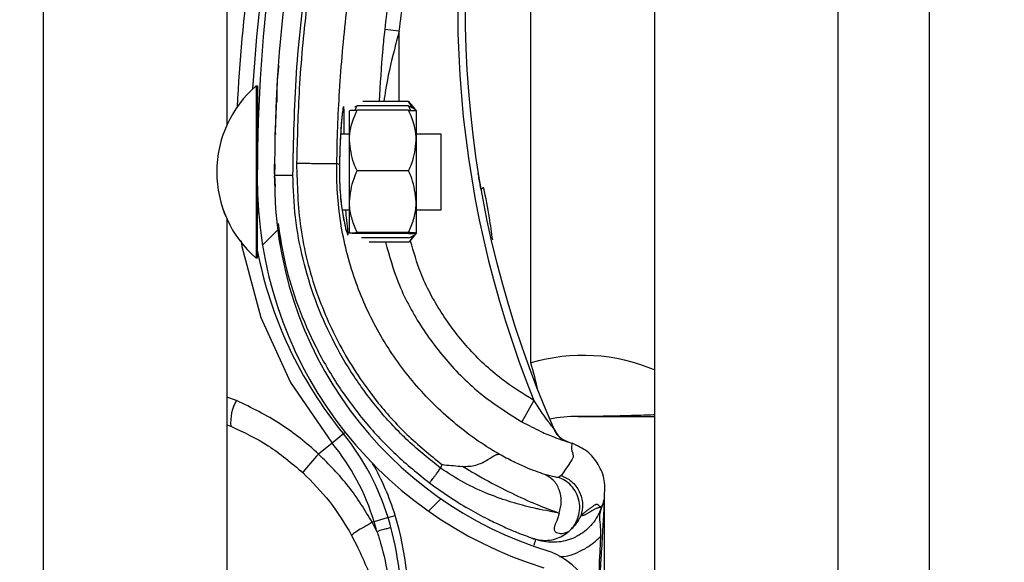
# Model space of a CAD drawing. Header units: inches. Extents: x 170 to 284, y 215 to 248.
# Tile 794 of 1056: x 235.429 to 235.5669, y 224.0191 to 224.095. Entities that reach past the tile are written whole.
import ezdxf

# ---------------------------------------------------------------- set-up
doc = ezdxf.new("R2010")
doc.units = ezdxf.units.IN
doc.header["$LTSCALE"] = 0.25
doc.header["$MEASUREMENT"] = 0
doc.layers.add('ANNOTATIONS', color=1, linetype='Continuous')
doc.layers.add('RH FRONT OF HOOD', color=7, linetype='Continuous')
doc.styles.add('ARIAL', font='arial.ttf', dxfattribs={"height": 0.09375})
doc.dimstyles.new('STANDARD$0', dxfattribs={"dimtxt": 0.09375, "dimasz": 0.09375, "dimexe": 0.03125, "dimexo": 0.046875, "dimgap": 0.09, "dimtad": 0, "dimtih": 1, "dimtoh": 1, "dimdec": 4, "dimzin": 0, "dimdsep": 46, "dimtxsty": 'ARIAL', "dimcen": 0.09, "dimadec": 0, "dimazin": 0, "dimtfac": 1, "dimtdec": 4, "dimtofl": 0, "dimtmove": 0, "dimatfit": 1, "dimfxl": 1, "dimtolj": 1, "dimtzin": 0, "dimarcsym": 0})

# ---------------------------------------------------------------- blocks, each defined once
blk = doc.blocks.new('*D85')
at = {"layer": 'ANNOTATIONS', "color": 0, "lineweight": -2, "transparency": 16777216}
for p, q in [((235.475871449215, 224.1544254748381), (236.9163148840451, 224.1544254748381)), ((236.8850648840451, 224.0606754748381), (236.8850648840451, 222.3404997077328)), ((236.8850648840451, 220.1854637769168), (236.8850648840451, 221.9056395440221)), ((236.1545398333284, 220.0917137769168), (236.9163148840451, 220.0917137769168))]:
    blk.add_line(p, q, dxfattribs=at)
at = {"layer": 'ANNOTATIONS', "color": 0, "transparency": 16777216}
for points in [[(236.8694398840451, 224.0606754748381), (236.9006898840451, 224.0606754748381), (236.8850648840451, 224.1544254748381)], [(236.8694398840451, 220.1854637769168), (236.9006898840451, 220.1854637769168), (236.8850648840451, 220.0917137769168)]]:
    blk.add_solid(points, dxfattribs=at)
at = {"layer": 'defpoints', "color": 0, "transparency": 16777216}
for p in [(235.428996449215, 224.1544254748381), (236.1076648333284, 220.0917137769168), (236.8850648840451, 220.0917137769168)]:
    blk.add_point(p, dxfattribs=at)
at = {"layer": 'ANNOTATIONS', "color": 0, "transparency": 16777216, "insert": (236.8850648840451, 222.1230696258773), "char_height": 0.09375, "attachment_point": 5, "style": 'ARIAL'}
blk.add_mtext('\\A1;OPENING\\PHEIGHT', dxfattribs=at)

msp = doc.modelspace()

# ---------------------------------------------------------------- hatches: boundary and pattern name
at = {"layer": 'RH FRONT OF HOOD'}
h = msp.add_hatch(dxfattribs=at)
h.set_pattern_fill('ANSI31', color=256, scale=0.34241245, angle=2.8e-322, style=0)
h.set_pattern_definition([(45, (225.4196035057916, 218.4993357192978), (-0.03026527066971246, 0.03026527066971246), [])])
edge = h.paths.add_edge_path(flags=0)
edge.add_arc((235.4928707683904, 223.9824815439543), 0.001712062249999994, 450.0000000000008, 472.2104203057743)
edge.add_line((235.4922235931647, 223.9840665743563), (235.4913110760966, 223.986301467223))
edge.add_arc((235.4928707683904, 223.9824815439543), 0.004126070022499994, 450, 472.2104203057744, ccw=False)
edge.add_arc((235.4928707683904, 223.9735788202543), 0.01302879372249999, 401.47616737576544, 450, ccw=False)
edge.add_arc((235.4886248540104, 223.9704286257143), 0.01830194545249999, 359.99999999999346, 400.0613730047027, ccw=False)
edge.add_arc((235.4951649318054, 223.9704286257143), 0.01176186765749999, 292.1408576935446, 359.99999999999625, ccw=False)
edge.add_arc((235.4928707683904, 223.9736815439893), 0.01566536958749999, 235.2570680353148, 295.4307998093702, ccw=False)
edge.add_arc((235.4981096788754, 223.9817967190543), 0.02532140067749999, 212.8542481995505, 235.980933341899, ccw=False)
edge.add_arc((235.4899602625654, 223.9754278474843), 0.01504902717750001, 172.1557183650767, 209.3146496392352, ccw=False)
edge.add_arc((235.5023898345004, 223.9740924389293), 0.02754708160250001, 453.30850314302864, 532.9325737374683, ccw=False)
edge.add_arc((235.4991369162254, 224.0101827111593), 0.008748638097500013, 280.9586189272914, 427.9414322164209)
edge.add_arc((235.5189966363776, 224.0725360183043), 0.05672062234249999, 179.5706357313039, 253.00989973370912, ccw=False)
edge.add_arc((235.6773283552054, 224.0737344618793), 0.2150521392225, 163.4260275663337, 180.2060536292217, ccw=False)
edge.add_arc((235.4985548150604, 224.1258838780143), 0.02884824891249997, 465.1588434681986, 521.4137567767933, ccw=False)
edge.add_arc((235.4812287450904, 224.1804301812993), 0.0284373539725, 290.1205938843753, 343.7190675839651)
edge.add_arc((235.4940692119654, 224.1762527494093), 0.01494630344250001, 345.2914408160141, 400.5471921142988)
edge.add_arc((235.4906450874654, 224.1744379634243), 0.0187470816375, 397.9578745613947, 431.4396159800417)
edge.add_arc((235.4928707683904, 224.1792659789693), 0.0134739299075, 433.877557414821, 472.273645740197)
edge.add_arc((235.4903026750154, 224.1862854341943), 0.006011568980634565, 474.9825325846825, 495.7175736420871)
edge.add_arc((235.5000956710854, 224.1790262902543), 0.01816498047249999, 500.8992600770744, 539.9999999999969)
edge.add_arc((235.4928707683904, 224.1790262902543), 0.01094007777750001, 539.9999999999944, 630.0000000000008)
edge.add_arc((235.4928707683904, 224.1699523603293), 0.001866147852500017, 270, 285.6422464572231)
edge.add_line((235.4933739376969, 224.1681553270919), (235.4940248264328, 224.1658307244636))
edge.add_arc((235.4928707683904, 224.1699523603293), 0.004280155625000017, 269.9999999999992, 285.6422464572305, ccw=False)
edge.add_arc((235.4928707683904, 224.1790262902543), 0.01335408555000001, 179.9999999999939, 269.9999999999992, ccw=False)
edge.add_arc((235.5000956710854, 224.1790262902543), 0.020578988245, 500.6113583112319, 539.9999999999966, ccw=False)
edge.add_arc((235.4903026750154, 224.1862854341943), 0.008425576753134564, 474.57766718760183, 496.4997109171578, ccw=False)
edge.add_arc((235.4928707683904, 224.1792659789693), 0.01588793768, 433.690302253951, 472.4705806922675, ccw=False)
edge.add_arc((235.4906450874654, 224.1744379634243), 0.02116108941, 398.10453077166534, 431.5771717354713, ccw=False)
edge.add_arc((235.4940692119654, 224.1762527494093), 0.01736031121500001, 345.180248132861, 400.36585332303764, ccw=False)
edge.add_arc((235.4812287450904, 224.1804301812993), 0.030851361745, 289.91815728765, 343.7795375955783, ccw=False)
edge.add_arc((235.4985548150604, 224.1258838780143), 0.02643424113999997, 464.9417095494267, 521.3236131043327)
edge.add_arc((235.6773283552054, 224.0737344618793), 0.21263813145, 523.4376684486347, 540.2096895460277)
edge.add_arc((235.5189966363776, 224.0725360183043), 0.05430661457, 539.5566266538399, 613.1145348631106)
edge.add_arc((235.4991369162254, 224.0101827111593), 0.01116264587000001, 280.0610388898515, 428.5290871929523, ccw=False)
edge.add_arc((235.5023898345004, 223.9740924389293), 0.02513307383, 452.971400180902, 532.9706577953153)
edge.add_arc((235.4899602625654, 223.9754278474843), 0.01263501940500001, 532.0830472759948, 568.9826967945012)
edge.add_arc((235.4981096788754, 223.9817967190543), 0.022907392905, 213.0443063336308, 236.0197152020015)
edge.add_arc((235.4928707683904, 223.9736815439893), 0.01325136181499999, 235.1922404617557, 295.7352497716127)
edge.add_arc((235.4951649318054, 223.9704286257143), 0.009347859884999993, 291.7225241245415, 359.9999999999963)
edge.add_arc((235.4886248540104, 223.9704286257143), 0.01588793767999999, 359.9999999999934, 399.9521788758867)
edge.add_arc((235.4928707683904, 223.9735788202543), 0.01061478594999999, 401.6345013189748, 450.0000000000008)

# ---------------------------------------------------------------- linework, layer by layer
for p, q in [((235.5564384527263, 220.1392235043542), (235.5564384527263, 224.3919861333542)), ((235.5179170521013, 224.3444764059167), (235.5179170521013, 220.1798849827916)), ((235.5435979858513, 224.3444764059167), (235.5435979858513, 220.1392235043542)), ((235.5564384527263, 220.1392235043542), (235.5564384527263, 224.3444764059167)), ((235.4323139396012, 220.1392235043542), (235.4323139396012, 224.2497177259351)), ((235.4579948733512, 224.2478094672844), (235.4579948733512, 224.080238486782)), ((235.5005924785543, 224.0469641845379), (235.5005924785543, 224.1123848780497)), ((235.4821542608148, 224.0934011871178), (235.4801128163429, 224.0936214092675)), ((235.482151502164, 224.0835494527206), (235.4821542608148, 224.0934011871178)), ((235.462109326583, 224.0857570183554), (235.4621041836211, 224.0632669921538)), ((235.4621077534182, 224.0857570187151), (235.462109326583, 224.0857570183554)), ((235.462109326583, 224.0857570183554), (235.4622805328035, 224.0857569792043)), ((235.4622805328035, 224.0857569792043), (235.462277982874, 224.0746062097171)), ((235.4649657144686, 224.0838203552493), (235.4649658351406, 224.0838225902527)), ((235.4762588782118, 224.0829441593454), (235.4758719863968, 224.0827579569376)), ((235.4834665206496, 224.0823327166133), (235.4762587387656, 224.0823343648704)), ((235.4834666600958, 224.0829425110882), (235.4762588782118, 224.0829441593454)), ((235.4834667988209, 224.0835491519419), (235.4770317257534, 224.083550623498)), ((235.4834667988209, 224.0835491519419), (235.4837716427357, 224.0831600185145)), ((235.483794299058, 224.0831783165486), (235.4845365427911, 224.0822592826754)), ((235.4751877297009, 224.0780920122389), (235.4751886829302, 224.0822604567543)), ((235.4845365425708, 224.0822583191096), (235.4845355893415, 224.0780898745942)), ((235.4647567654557, 224.0790536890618), (235.4649279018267, 224.0790536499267)), ((235.4739452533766, 224.0790515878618), (235.4751879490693, 224.0790513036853)), ((235.4845358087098, 224.0790491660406), (235.4879599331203, 224.0790483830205)), ((235.4879599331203, 224.0790483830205), (235.4879576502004, 224.0690652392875)), ((235.4751857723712, 224.0695326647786), (235.4751877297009, 224.0780920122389)), ((235.4845355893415, 224.0780898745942), (235.4845336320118, 224.0695305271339)), ((235.4647528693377, 224.0747753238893), (235.4646907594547, 224.0732571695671)), ((235.4646974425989, 224.0734205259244), (235.464701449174, 224.0747777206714)), ((235.4737868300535, 224.0747662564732), (235.4734166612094, 224.0748707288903)), ((235.4737868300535, 224.0747662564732), (235.4737869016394, 224.0747661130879)), ((235.4646907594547, 224.0732571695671), (235.4647921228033, 224.0716138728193)), ((235.4646959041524, 224.072899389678), (235.4646967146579, 224.0731739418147)), ((235.4834645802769, 224.0738475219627), (235.4762567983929, 224.0738491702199)), ((235.4622774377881, 224.0722225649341), (235.4622753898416, 224.0632669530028)), ((235.4751847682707, 224.0651417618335), (235.4751857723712, 224.0695326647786)), ((235.4845336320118, 224.0695305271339), (235.4845326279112, 224.0651396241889)), ((235.4879576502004, 224.0690652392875), (235.4879574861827, 224.0683479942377)), ((235.4579948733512, 224.0671649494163), (235.4579948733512, 223.874791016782)), ((235.4751855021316, 224.0683509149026), (235.4741646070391, 224.0683511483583)), ((235.4879574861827, 224.0683479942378), (235.4845333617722, 224.0683487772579)), ((235.4834625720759, 224.0650657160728), (235.4762547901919, 224.0650673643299)), ((235.4834626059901, 224.0652140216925), (235.476254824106, 224.0652156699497)), ((235.4834624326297, 224.0644559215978), (235.4768543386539, 224.0644574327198)), ((235.4845326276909, 224.0651386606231), (235.4837899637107, 224.0642199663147)), ((235.4621041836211, 224.0632669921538), (235.4621038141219, 224.0616511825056)), ((235.4622753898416, 224.0632669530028), (235.4622750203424, 224.0616511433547)), ((235.4834622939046, 224.0638492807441), (235.4779448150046, 224.0638505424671)), ((235.4621038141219, 224.0616511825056), (235.4621022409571, 224.0616511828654)), ((235.4622750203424, 224.0616511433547), (235.4621038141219, 224.0616511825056)), ((235.4593588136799, 224.0417220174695), (235.4579948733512, 224.042157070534)), ((235.5010251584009, 224.0417015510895), (235.4993421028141, 224.0387218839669)), ((235.4579948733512, 224.0382932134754), (235.4585634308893, 224.0381194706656)), ((235.4743255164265, 224.0370423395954), (235.472752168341, 224.0357540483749)), ((235.4743255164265, 224.0370423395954), (235.4745845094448, 224.0372544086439)), ((235.472752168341, 224.0357540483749), (235.470855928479, 224.0342013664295)), ((235.5056162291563, 224.0359780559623), (235.5060348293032, 224.03583106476)), ((235.5060348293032, 224.03583106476), (235.5063668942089, 224.0357072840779)), ((235.4881326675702, 224.0327480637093), (235.4879502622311, 224.0322192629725)), ((235.5048214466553, 224.0312108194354), (235.5044359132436, 224.0309486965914)), ((235.5108807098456, 224.0280897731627), (235.5108807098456, 224.0281117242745)), ((235.5108807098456, 223.9751358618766), (235.5108807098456, 224.0275580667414)), ((235.5105511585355, 224.0269780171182), (235.5104548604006, 224.0266988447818)), ((235.4786414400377, 224.0247382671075), (235.4783757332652, 224.0246572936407)), ((235.4790297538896, 224.0233816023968), (235.4783757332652, 224.0246572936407)), ((235.4805866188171, 224.0253310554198), (235.4786414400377, 224.0247382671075)), ((235.4805866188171, 224.0253310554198), (235.4815692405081, 224.0256305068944)), ((235.4754854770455, 224.0228323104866), (235.4763567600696, 224.0211273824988)), ((235.5008114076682, 224.0224231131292), (235.5009782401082, 224.0223638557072)), ((235.5010567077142, 224.022336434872), (235.5013074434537, 224.0222488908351))]:
    msp.add_line(p, q, dxfattribs=at)
at = {"layer": 'RH FRONT OF HOOD', "flags": 128}
msp.add_lwpolyline([(235.4600373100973, 224.0640800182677), (235.4601103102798, 224.0632850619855), (235.4627685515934, 224.0533301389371), (235.4669411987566, 224.0442458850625), (235.4727521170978, 224.0357541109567), (235.472752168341, 224.0357540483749), (235.472752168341, 224.0357540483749)], dxfattribs=at)
at = {"layer": 'RH FRONT OF HOOD'}
for centre, radius, start, end in [((235.6772931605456, 224.0723509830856), 0.2160622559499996, 161.092978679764, 176.5593061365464), ((235.6773283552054, 224.0737344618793), 0.2150521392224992, 163.4260275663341, 180.2060536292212), ((235.6773283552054, 224.0737344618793), 0.2126381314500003, 163.4376684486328, 180.2096895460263), ((235.6368884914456, 224.0966451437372), 0.146552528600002, 165.3406183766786, 202.0185750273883), ((235.6368884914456, 224.0966451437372), 0.1455252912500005, 165.3544246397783, 203.870550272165), ((235.6772931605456, 224.0723509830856), 0.2180957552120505, 167.1792232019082, 177.252934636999), ((235.4725244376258, 224.0737017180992), 0.01593228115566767, 130.8294767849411, 229.1443187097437), ((235.4725260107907, 224.0737017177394), 0.01593228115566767, 130.8294767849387, 229.1443187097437), ((235.4628269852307, 224.0796019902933), 0.0005478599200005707, 179.9868977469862, 209.2820731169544), ((235.5189966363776, 224.0725360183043), 0.05672062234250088, 179.5706357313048, 253.009899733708), ((235.5189966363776, 224.0725360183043), 0.05430661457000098, 179.5566266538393, 253.114534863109), ((235.4940877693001, 224.0709666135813), 0.0005320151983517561, 98.82251519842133, 154.8284159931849), ((235.4628242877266, 224.0678058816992), 0.0005478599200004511, 134.5651049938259, 179.98689774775), ((235.5190986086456, 224.0737035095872), 0.05786770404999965, 190.8936622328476, 219.3113539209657), ((235.5078891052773, 224.0223416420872), 0.0256809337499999, 67.01549504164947, 106.506625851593), ((235.4443704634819, 224.0304422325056), 0.05859940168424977, 12.39253661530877, 16.3764692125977), ((235.4646553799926, 224.0386635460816), 0.006116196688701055, 149.995964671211, 185.1035778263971), ((235.5067717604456, 224.0223416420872), 0.01712062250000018, 88.6104970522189, 101.9466001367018), ((235.5071993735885, 224.039970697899), 0.0005136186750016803, 268.6104970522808, 270.0142555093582), ((235.4478325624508, 224.0153493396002), 0.03424124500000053, 16.94846748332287, 39.31135392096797), ((235.5069423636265, 224.0391408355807), 0.003424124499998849, 203.8705502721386, 250.622411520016), ((235.4478325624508, 224.0153493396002), 0.03220774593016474, 16.9484674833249, 39.31135392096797), ((235.4872691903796, 224.0180015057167), 0.02306145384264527, 135.374904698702, 143.8386130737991), ((235.4478325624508, 224.0153493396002), 0.03526848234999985, 16.94846748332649, 29.83866096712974), ((235.4393165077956, 224.0127540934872), 0.04111046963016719, 14.98049646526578, 16.94846748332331), ((235.4393165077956, 224.0127540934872), 0.04314396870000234, 355.771303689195, 16.94846748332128), ((235.4393165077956, 224.0127540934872), 0.04417120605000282, 355.7713036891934, 16.9484674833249), ((235.4991369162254, 224.0101827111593), 0.01116264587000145, 280.0610388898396, 68.52908719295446)]:
    msp.add_arc(centre, radius, start, end, dxfattribs=at)
for points, knots in [([(235.4877024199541, 224.1305564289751), (235.4872743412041, 224.1291271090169), (235.4856894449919, 224.1238352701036), (235.4833942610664, 224.1145371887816), (235.4813276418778, 224.1036278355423), (235.4804763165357, 224.09661553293), (235.4801128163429, 224.0936214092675)], [0, 0, 0, 0, 0.1185397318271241, 0.4388752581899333, 0.7604101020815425, 1, 1, 1, 1]), ([(235.4672588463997, 224.0732629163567), (235.4673576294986, 224.0780183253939), (235.4675557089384, 224.0875538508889), (235.4691652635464, 224.1018627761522), (235.4716220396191, 224.1161723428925), (235.4741193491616, 224.1255761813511), (235.4753710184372, 224.1302894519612)], [0, 0, 0, 0, 0.2468628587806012, 0.4950083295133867, 0.74689458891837, 1, 1, 1, 1]), ([(235.4757838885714, 224.12980113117), (235.4748098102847, 224.1261709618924), (235.472858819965, 224.1189000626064), (235.4706805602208, 224.1078193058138), (235.469069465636, 224.0966367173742), (235.4680587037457, 224.0856680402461), (235.4678640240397, 224.0784202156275), (235.4677705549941, 224.0749404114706)], [0, 0, 0, 0, 0.2027568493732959, 0.4061035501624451, 0.6088604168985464, 0.8122072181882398, 1, 1, 1, 1]), ([(235.4821542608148, 224.0934011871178), (235.4825139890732, 224.0963643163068), (235.4833546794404, 224.103289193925), (235.4853985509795, 224.1140857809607), (235.4876688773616, 224.123287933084), (235.4892416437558, 224.1285392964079), (235.4896652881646, 224.1299538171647)], [0, 0, 0, 0, 0.2395900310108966, 0.5599255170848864, 0.8814604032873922, 0.9999999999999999, 0.9999999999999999, 0.9999999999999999, 0.9999999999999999]), ([(235.4734166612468, 224.0748707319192), (235.4734166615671, 224.0748707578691), (235.473458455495, 224.0782570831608), (235.4737215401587, 224.0853037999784), (235.4746734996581, 224.0959769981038), (235.4762481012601, 224.1068530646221), (235.4783665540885, 224.1176403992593), (235.480264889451, 224.1247154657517), (235.4812140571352, 224.1282529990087)], [0, 0, 0, 0, 1.439079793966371e-06, 0.1877923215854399, 0.3908439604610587, 0.5938956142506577, 0.7969478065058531, 1, 1, 1, 1]), ([(235.4801128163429, 224.0936214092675), (235.480015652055, 224.0927036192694), (235.4796607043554, 224.0893508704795), (235.4794749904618, 224.085990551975), (235.4793401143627, 224.0835500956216)], [0, 0, 0, 0, 0.2737425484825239, 0.9999999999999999, 0.9999999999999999, 0.9999999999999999, 0.9999999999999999]), ([(235.4821542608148, 224.0934011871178), (235.4819071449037, 224.0924922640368), (235.4811694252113, 224.0897788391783), (235.4804111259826, 224.0864847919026), (235.4800716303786, 224.084104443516), (235.4799925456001, 224.0835499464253)], [0, 0, 0, 0, 0.2786878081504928, 0.8319718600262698, 1, 1, 1, 1]), ([(235.4650542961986, 224.0835335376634), (235.4650597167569, 224.0848507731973), (235.4650666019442, 224.0865239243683), (235.4652720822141, 224.0881821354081), (235.4653157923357, 224.0885348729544)], [0, 0, 0, 0, 0.7872782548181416, 1, 1, 1, 1]), ([(235.4649657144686, 224.0838203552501), (235.4649604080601, 224.0837232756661), (235.4649550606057, 224.0836254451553), (235.4649171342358, 224.08287416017), (235.4648605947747, 224.0817732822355), (235.464799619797, 224.0799596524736), (235.4647691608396, 224.0790536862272)], [0, 0, 0, 0, 0.330770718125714, 0.3333292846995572, 0.6669765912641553, 1, 1, 1, 1]), ([(235.4744506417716, 224.0790514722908), (235.4744535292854, 224.079371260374), (235.4744643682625, 224.0805716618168), (235.4744594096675, 224.0819630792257), (235.474412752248, 224.0828225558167), (235.4743241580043, 224.0829100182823), (235.4741976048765, 224.0822593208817), (235.4740291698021, 224.0805370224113), (235.473866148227, 224.0779809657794), (235.4738138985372, 224.0758633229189), (235.4737868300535, 224.0747662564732)], [0, 0, 0, 0, 0.05114929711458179, 0.1920011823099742, 0.3334894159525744, 0.422421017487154, 0.5646212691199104, 0.7065362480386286, 0.8479681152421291, 1, 1, 1, 1]), ([(235.4742490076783, 224.0823931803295), (235.4742491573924, 224.0823937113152), (235.474256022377, 224.0824180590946), (235.4742244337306, 224.0822811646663), (235.4741798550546, 224.0819659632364), (235.4741325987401, 224.0815028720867), (235.474108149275, 224.0812632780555)], [0, 0, 0, 0, 0.005301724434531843, 0.2431048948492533, 0.6083977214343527, 1, 1, 1, 1]), ([(235.4751877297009, 224.0780920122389), (235.4751911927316, 224.0782598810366), (235.4752182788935, 224.0795728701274), (235.4756499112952, 224.0810125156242), (235.4761994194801, 224.0822055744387), (235.4762587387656, 224.0823343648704)], [0, 0, 0, 0, 0.1156468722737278, 0.904534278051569, 1, 1, 1, 1]), ([(235.4762587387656, 224.0823343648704), (235.476006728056, 224.0823241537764), (235.4754967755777, 224.0823034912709), (235.4752122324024, 224.0822782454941), (235.4751930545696, 224.082263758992), (235.4751886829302, 224.0822604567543)], [0, 0, 0, 0, 0.4299704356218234, 0.8700602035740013, 0.9999999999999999, 0.9999999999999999, 0.9999999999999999, 0.9999999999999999]), ([(235.4760039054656, 224.0823229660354), (235.4760265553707, 224.0824144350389), (235.4760796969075, 224.0826290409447), (235.476193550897, 224.0828292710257), (235.4762588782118, 224.0829441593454)], [0, 0, 0, 0, 0.4262184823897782, 1, 1, 1, 1]), ([(235.4845355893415, 224.0780898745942), (235.4845322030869, 224.0782577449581), (235.4845057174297, 224.0795707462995), (235.484074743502, 224.081010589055), (235.4835257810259, 224.0822038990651), (235.4834665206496, 224.0823327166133)], [0, 0, 0, 0, 0.1156468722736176, 0.9045342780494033, 0.9999999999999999, 0.9999999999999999, 0.9999999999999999, 0.9999999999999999]), ([(235.4834665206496, 224.0823327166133), (235.4837185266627, 224.082322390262), (235.4842284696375, 224.0823014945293), (235.4845130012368, 224.082276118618), (235.4845321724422, 224.0822616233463), (235.4845365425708, 224.0822583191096)], [0, 0, 0, 0, 0.4299704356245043, 0.8700602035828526, 0.9999999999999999, 0.9999999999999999, 0.9999999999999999, 0.9999999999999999]), ([(235.4837213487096, 224.0823212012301), (235.4836987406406, 224.0824126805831), (235.4836456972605, 224.0826273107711), (235.4835319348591, 224.0828275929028), (235.4834666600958, 224.0829425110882)], [0, 0, 0, 0, 0.4262184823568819, 1, 1, 1, 1]), ([(235.4834666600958, 224.0829425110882), (235.4837186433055, 224.0828324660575), (235.4842285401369, 224.082609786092), (235.4845130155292, 224.0823386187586), (235.4845321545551, 224.0821834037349), (235.4845365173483, 224.0821480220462)], [0, 0, 0, 0, 0.4299704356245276, 0.8700602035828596, 1, 1, 1, 1]), ([(235.4838534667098, 224.0827561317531), (235.4837985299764, 224.0829372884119), (235.483715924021, 224.0832096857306), (235.4835293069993, 224.0834639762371), (235.4834667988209, 224.0835491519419)], [0, 0, 0, 0, 0.6650456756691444, 1, 1, 1, 1]), ([(235.474108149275, 224.0812632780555), (235.4741034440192, 224.0812196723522), (235.474068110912, 224.0808922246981), (235.473995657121, 224.0799519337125), (235.4739036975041, 224.0784567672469), (235.4738306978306, 224.0766804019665), (235.4737956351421, 224.0754105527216), (235.4737876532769, 224.0747608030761), (235.4737876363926, 224.0747594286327)], [0, 0, 0, 0, 0.03583539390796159, 0.2690981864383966, 0.5116419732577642, 0.7561140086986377, 0.9994840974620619, 1, 1, 1, 1]), ([(235.4762567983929, 224.0738491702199), (235.4760939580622, 224.0742075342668), (235.4754778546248, 224.0755633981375), (235.4753107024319, 224.0770202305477), (235.4751877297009, 224.0780920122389)], [0, 0, 0, 0, 0.2643068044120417, 1, 1, 1, 1]), ([(235.4834645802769, 224.0738475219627), (235.4836275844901, 224.0742058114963), (235.484244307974, 224.0755613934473), (235.4844121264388, 224.0770181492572), (235.4845355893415, 224.0780898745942)], [0, 0, 0, 0, 0.2643068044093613, 1, 1, 1, 1]), ([(235.4677701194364, 224.0749404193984), (235.4678528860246, 224.0719031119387), (235.4680211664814, 224.0657276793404), (235.4703106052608, 224.0569407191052), (235.4739249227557, 224.0487741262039), (235.4783397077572, 224.0421940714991), (235.4831487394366, 224.0368093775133), (235.486462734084, 224.0341088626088), (235.4881326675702, 224.0327480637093)], [0, 0, 0, 0, 0.1870908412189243, 0.3803918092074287, 0.5558755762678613, 0.7364481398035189, 0.8671952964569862, 1, 1, 1, 1]), ([(235.4677701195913, 224.0749404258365), (235.4684942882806, 224.0749290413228), (235.4699426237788, 224.0749062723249), (235.4717837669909, 224.0748783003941), (235.4730987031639, 224.0748622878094), (235.4733106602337, 224.0748679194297), (235.4734166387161, 224.0748707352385)], [0, 0, 0, 0, 0.2500007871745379, 0.5000009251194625, 0.7500005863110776, 1, 1, 1, 1]), ([(235.4961599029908, 224.0341801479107), (235.495718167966, 224.0344428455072), (235.4930706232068, 224.0360173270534), (235.488545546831, 224.0394487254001), (235.4832144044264, 224.0450500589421), (235.4789261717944, 224.0514898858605), (235.4756768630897, 224.0587159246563), (235.4737172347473, 224.0665907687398), (235.4733464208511, 224.0721187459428), (235.4734166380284, 224.0748707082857), (235.4734166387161, 224.0748707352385)], [0, 0, 0, 0, 0.03155846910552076, 0.1891461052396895, 0.34673388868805, 0.5043277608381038, 0.6619226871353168, 0.8309600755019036, 0.9999983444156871, 1, 1, 1, 1]), ([(235.4737882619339, 224.0747572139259), (235.4737869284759, 224.0747147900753), (235.4737660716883, 224.0740512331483), (235.4737713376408, 224.0727196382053), (235.4738652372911, 224.0708961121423), (235.4739845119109, 224.0695916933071), (235.474071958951, 224.0689968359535), (235.4740887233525, 224.0688827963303)], [0, 0, 0, 0, 0.02096907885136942, 0.3279800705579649, 0.6261032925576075, 0.928320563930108, 1, 1, 1, 1]), ([(235.4737869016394, 224.0747661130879), (235.4737791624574, 224.0743110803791), (235.4737547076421, 224.0728732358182), (235.4738774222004, 224.0704630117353), (235.474193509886, 224.0679215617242), (235.4745765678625, 224.0659943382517), (235.4748587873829, 224.0650104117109), (235.4750039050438, 224.0647745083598), (235.4749921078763, 224.0653326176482), (235.4748342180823, 224.0665842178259), (235.4747148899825, 224.0678710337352), (235.4746703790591, 224.0683510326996)], [0, 0, 0, 0, 0.05799721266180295, 0.1832636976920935, 0.306412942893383, 0.4347166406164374, 0.5675677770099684, 0.6609498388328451, 0.792266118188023, 0.9225125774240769, 1, 1, 1, 1]), ([(235.4646907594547, 224.0732571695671), (235.4647250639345, 224.0732572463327), (235.464777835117, 224.0732573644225), (235.4650980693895, 224.0732580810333), (235.465429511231, 224.0732588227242), (235.4658409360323, 224.0732597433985), (235.4664388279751, 224.0732610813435), (235.4669357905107, 224.0732621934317), (235.4672588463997, 224.0732629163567)], [0, 0, 0, 0, 0.2394568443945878, 0.3683606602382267, 0.5000000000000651, 0.631639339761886, 0.7605431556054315, 1, 1, 1, 1]), ([(235.4879502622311, 224.0322192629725), (235.4864056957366, 224.0334607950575), (235.4833140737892, 224.0359458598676), (235.479256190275, 224.0403185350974), (235.4756823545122, 224.0450945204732), (235.4726939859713, 224.0502686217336), (235.4703033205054, 224.0557439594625), (235.4685805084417, 224.0614599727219), (235.4674751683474, 224.0673225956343), (235.4673308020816, 224.071286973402), (235.4672588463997, 224.0732629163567)], [0, 0, 0, 0, 0.1247413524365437, 0.2496837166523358, 0.3746881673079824, 0.4999855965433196, 0.6253465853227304, 0.7503062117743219, 0.8755465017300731, 1, 1, 1, 1]), ([(235.4751857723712, 224.0695326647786), (235.4753138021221, 224.0706438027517), (235.4754845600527, 224.0721257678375), (235.4761022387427, 224.0735042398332), (235.4762567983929, 224.0738491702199)], [0, 0, 0, 0, 0.7497733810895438, 0.9999999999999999, 0.9999999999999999, 0.9999999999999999, 0.9999999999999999]), ([(235.4845336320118, 224.0695305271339), (235.4844061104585, 224.0706417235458), (235.4842360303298, 224.0721237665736), (235.4836189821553, 224.0735025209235), (235.4834645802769, 224.0738475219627)], [0, 0, 0, 0, 0.7497733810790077, 1, 1, 1, 1]), ([(235.4936062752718, 224.0711928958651), (235.4935204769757, 224.0716851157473), (235.493358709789, 224.072613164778), (235.4932206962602, 224.0734680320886), (235.493212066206, 224.0735217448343), (235.4932087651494, 224.0735422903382)], [0, 0, 0, 0, 0.4108597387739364, 0.7746496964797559, 1, 1, 1, 1]), ([(235.4952423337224, 224.0641767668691), (235.4950950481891, 224.0652160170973), (235.4947454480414, 224.06768280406), (235.4942771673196, 224.070095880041), (235.4940061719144, 224.0714923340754)], [0, 0, 0, 0, 0.4212971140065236, 1, 1, 1, 1]), ([(235.4740887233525, 224.0688827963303), (235.4741412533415, 224.0684948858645), (235.4742641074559, 224.0675876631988), (235.4744843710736, 224.0664855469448), (235.4746659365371, 224.0657132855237), (235.4747813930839, 224.0653439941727), (235.4747841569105, 224.0653369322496), (235.4747849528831, 224.0653348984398)], [0, 0, 0, 0, 0.1981000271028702, 0.4633049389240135, 0.7305309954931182, 0.922393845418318, 1, 1, 1, 1]), ([(235.476254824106, 224.0652156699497), (235.4760029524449, 224.065813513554), (235.4754932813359, 224.0670232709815), (235.4752090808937, 224.0684967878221), (235.4751900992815, 224.0693403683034), (235.4751857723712, 224.0695326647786)], [0, 0, 0, 0, 0.4299704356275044, 0.870060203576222, 0.9999999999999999, 0.9999999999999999, 0.9999999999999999, 0.9999999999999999]), ([(235.4834626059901, 224.0652140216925), (235.4837147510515, 224.0658117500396), (235.4842249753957, 224.06702127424), (235.4845098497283, 224.068494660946), (235.4845292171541, 224.0693382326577), (235.4845336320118, 224.0695305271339)], [0, 0, 0, 0, 0.4299704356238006, 0.8700602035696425, 1, 1, 1, 1]), ([(235.4651774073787, 224.0664663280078), (235.465470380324, 224.0645966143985), (235.4660867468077, 224.0606630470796), (235.4679039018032, 224.0548531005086), (235.4703973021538, 224.0490975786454), (235.4735435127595, 224.0436665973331), (235.4772934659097, 224.0386521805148), (235.4815537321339, 224.0340705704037), (235.4847918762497, 224.0314658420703), (235.4864081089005, 224.0301657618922)], [0, 0, 0, 0, 0.1313887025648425, 0.2764200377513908, 0.4215581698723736, 0.5666389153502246, 0.7114924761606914, 0.8559992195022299, 1, 1, 1, 1]), ([(235.4656215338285, 224.06350827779), (235.4656237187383, 224.0634975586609), (235.4656323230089, 224.0634553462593), (235.4654813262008, 224.0641975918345), (235.4652916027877, 224.0654913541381), (235.4652074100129, 224.0660654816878)], [0, 0, 0, 0, 0.1591842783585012, 0.6268746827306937, 1, 1, 1, 1]), ([(235.4656213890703, 224.0635081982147), (235.4656235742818, 224.0634974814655), (235.4656321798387, 224.0634552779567), (235.4654812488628, 224.0641969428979), (235.4652916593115, 224.0654897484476), (235.4652075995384, 224.066062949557)], [0, 0, 0, 0, 0.1592756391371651, 0.6272415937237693, 1, 1, 1, 1]), ([(235.465621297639, 224.0635081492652), (235.4656234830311, 224.0634974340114), (235.4656320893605, 224.0634552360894), (235.4654812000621, 224.0641965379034), (235.46529169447, 224.0654887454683), (235.4652077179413, 224.0660613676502)], [0, 0, 0, 0, 0.1593327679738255, 0.6274710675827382, 1, 1, 1, 1]), ([(235.4656212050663, 224.0635081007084), (235.4656233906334, 224.0634973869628), (235.4656319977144, 224.0634551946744), (235.4654811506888, 224.0641961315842), (235.4652917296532, 224.0654877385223), (235.4652078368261, 224.0660597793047)], [0, 0, 0, 0, 0.1593901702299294, 0.627701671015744, 1, 1, 1, 1]), ([(235.4751847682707, 224.0651417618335), (235.4753125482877, 224.0651608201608), (235.475482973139, 224.0651862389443), (235.4761003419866, 224.0652097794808), (235.476254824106, 224.0652156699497)], [0, 0, 0, 0, 0.7497733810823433, 1, 1, 1, 1]), ([(235.4762547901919, 224.0650673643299), (235.4760027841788, 224.0650776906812), (235.475492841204, 224.0650985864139), (235.4752083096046, 224.0651239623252), (235.4751891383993, 224.0651384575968), (235.4751847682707, 224.0651417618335)], [0, 0, 0, 0, 0.4299704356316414, 0.870060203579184, 0.9999999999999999, 0.9999999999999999, 0.9999999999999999, 0.9999999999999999]), ([(235.4834622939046, 224.0638492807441), (235.4837449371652, 224.0641380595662), (235.4840557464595, 224.0644556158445), (235.4841781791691, 224.0647929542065), (235.4841892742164, 224.0648235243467)], [0, 0, 0, 0, 0.9093784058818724, 1, 1, 1, 1]), ([(235.4834624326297, 224.0644559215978), (235.4837144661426, 224.0645658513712), (235.4842244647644, 224.0647882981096), (235.4845090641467, 224.0650593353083), (235.4845282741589, 224.0652145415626), (235.4845326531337, 224.0652499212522)], [0, 0, 0, 0, 0.4299704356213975, 0.8700602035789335, 1, 1, 1, 1]), ([(235.4834625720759, 224.0650657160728), (235.4837145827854, 224.0650759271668), (235.4842245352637, 224.0650965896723), (235.4845090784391, 224.065121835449), (235.4845282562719, 224.0651363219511), (235.4845326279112, 224.0651396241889)], [0, 0, 0, 0, 0.4299704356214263, 0.8700602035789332, 1, 1, 1, 1]), ([(235.4845326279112, 224.0651396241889), (235.4844048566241, 224.0651587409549), (235.484234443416, 224.0651842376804), (235.4836170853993, 224.0652080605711), (235.4834626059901, 224.0652140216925)], [0, 0, 0, 0, 0.7497733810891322, 0.9999999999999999, 0.9999999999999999, 0.9999999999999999, 0.9999999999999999]), ([(235.4802228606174, 224.0638500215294), (235.4807577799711, 224.0619627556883), (235.481909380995, 224.0578997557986), (235.4849934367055, 224.0521526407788), (235.4891407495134, 224.0466436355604), (235.4939725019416, 224.0420704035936), (235.497662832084, 224.0397690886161), (235.4993421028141, 224.0387218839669)], [0, 0, 0, 0, 0.1810254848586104, 0.3897206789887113, 0.598415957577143, 0.8172607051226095, 1, 1, 1, 1]), ([(235.5010251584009, 224.0417015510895), (235.4994889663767, 224.042659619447), (235.4961131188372, 224.0447650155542), (235.4916914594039, 224.048948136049), (235.4879028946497, 224.0539898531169), (235.4851752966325, 224.0590316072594), (235.4841780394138, 224.0625187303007), (235.4837495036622, 224.0640171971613)], [0, 0, 0, 0, 0.1871957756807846, 0.4113707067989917, 0.6251451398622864, 0.8389194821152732, 1, 1, 1, 1]), ([(235.470855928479, 224.0342013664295), (235.4708559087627, 224.0342013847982), (235.4691947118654, 224.0357490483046), (235.465569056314, 224.0386696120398), (235.4614515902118, 224.040693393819), (235.4593588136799, 224.0417220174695)], [0, 0, 0, 0, 5.836249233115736e-06, 0.4917349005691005, 1, 1, 1, 1]), ([(235.5037223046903, 224.03787088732), (235.5037185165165, 224.0378754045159), (235.5036508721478, 224.0379560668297), (235.5034090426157, 224.0382611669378), (235.5028892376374, 224.0389506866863), (235.502047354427, 224.0401280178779), (235.501406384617, 224.0411147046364), (235.5010251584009, 224.0417015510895)], [0, 0, 0, 0, 0.005253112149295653, 0.09380336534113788, 0.2660256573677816, 0.5634579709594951, 1, 1, 1, 1]), ([(235.5179170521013, 224.0396880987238), (235.5175664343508, 224.0396762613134), (235.5160064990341, 224.039623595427), (235.5137494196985, 224.0395565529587), (235.5113617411, 224.0395019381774), (235.5098071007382, 224.0394771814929), (235.508809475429, 224.0394662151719), (235.5081758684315, 224.0394613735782), (235.5077759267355, 224.039459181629), (235.5075241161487, 224.0394581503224), (235.5073506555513, 224.0394575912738), (235.5072420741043, 224.0394573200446), (235.5071927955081, 224.0394572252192), (235.5071886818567, 224.0394572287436), (235.5071869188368, 224.039457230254)], [0, 0, 0, 0, 0.09048385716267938, 0.4025722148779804, 0.6140598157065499, 0.7523489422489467, 0.8411803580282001, 0.897872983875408, 0.9340902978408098, 0.9574251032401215, 0.9727591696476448, 0.9884414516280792, 0.995046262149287, 1, 1, 1, 1]), ([(235.4993421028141, 224.0387218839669), (235.5002181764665, 224.0382537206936), (235.5017588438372, 224.0374304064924), (235.5037419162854, 224.0366060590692), (235.5049897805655, 224.036160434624), (235.5054620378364, 224.0360195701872), (235.5055964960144, 224.0359851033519), (235.5055965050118, 224.0359851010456)], [0, 0, 0, 0, 0.3699466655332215, 0.6505899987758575, 0.8492685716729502, 0.9999899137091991, 1, 1, 1, 1]), ([(235.5071995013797, 224.0394570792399), (235.5072010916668, 224.0394570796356), (235.5072048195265, 224.0394570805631), (235.50725523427, 224.0394570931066), (235.5073657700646, 224.0394571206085), (235.5075419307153, 224.0394571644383), (235.5077987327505, 224.0394572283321), (235.5082066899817, 224.0394573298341), (235.5088529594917, 224.0394574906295), (235.5098695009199, 224.0394577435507), (235.511449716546, 224.0394581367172), (235.5138623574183, 224.0394587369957), (235.5160935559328, 224.0394592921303), (235.5176071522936, 224.0394596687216), (235.5179170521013, 224.0394597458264)], [0, 0, 0, 0, 0.004737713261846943, 0.01110587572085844, 0.02657793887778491, 0.04194739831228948, 0.06549174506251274, 0.1021665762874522, 0.1596760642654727, 0.2498373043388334, 0.3901314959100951, 0.6042895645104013, 0.9189806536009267, 1, 1, 1, 1]), ([(235.4585634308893, 224.0381194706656), (235.4603467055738, 224.0372772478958), (235.4639754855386, 224.035563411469), (235.4670743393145, 224.0329422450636), (235.468650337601, 224.0316091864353)], [0, 0, 0, 0, 0.491425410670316, 1, 1, 1, 1]), ([(235.503722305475, 224.0378708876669), (235.5038770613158, 224.0375548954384), (235.5041465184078, 224.0370046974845), (235.5048109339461, 224.0363583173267), (235.5053181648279, 224.0361174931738), (235.5055965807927, 224.0359853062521)], [0, 0, 0, 0, 0.3783552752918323, 0.6587829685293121, 1, 1, 1, 1]), ([(235.5038111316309, 224.037755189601), (235.5038085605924, 224.0377585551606), (235.503802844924, 224.0377660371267), (235.5037744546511, 224.0378033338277), (235.5037588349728, 224.0378238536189)], [0, 0, 0, 0, 0.4498228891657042, 1, 1, 1, 1]), ([(235.5063701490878, 224.0357153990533), (235.5062962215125, 224.0354609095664), (235.5061483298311, 224.0349518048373), (235.5066796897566, 224.0339288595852), (235.505948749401, 224.0327811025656), (235.5053045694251, 224.0318837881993), (235.5048214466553, 224.0312108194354)], [0, 0, 0, 0, 0.1666800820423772, 0.3334425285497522, 0.5000945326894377, 1, 1, 1, 1]), ([(235.5108807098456, 224.0281117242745), (235.5109409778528, 224.0289179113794), (235.5110614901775, 224.0305299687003), (235.5101197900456, 224.0327999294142), (235.5085795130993, 224.0347152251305), (235.5071067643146, 224.0353819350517), (235.506370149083, 224.0357153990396)], [0, 0, 0, 0, 0.2500474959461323, 0.4999967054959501, 0.7499165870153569, 0.9999999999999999, 0.9999999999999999, 0.9999999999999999, 0.9999999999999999]), ([(235.4783757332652, 224.0246572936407), (235.4773296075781, 224.0263767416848), (235.4752098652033, 224.0298608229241), (235.4723197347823, 224.0327420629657), (235.470855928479, 224.0342013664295)], [0, 0, 0, 0, 0.4935154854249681, 1, 1, 1, 1]), ([(235.4910162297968, 224.0324977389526), (235.4913255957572, 224.0324892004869), (235.4919606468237, 224.0324716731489), (235.4929043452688, 224.0326579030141), (235.4938165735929, 224.0329887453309), (235.4948095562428, 224.0335688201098), (235.495666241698, 224.0341869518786), (235.4959978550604, 224.0341830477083), (235.4961604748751, 224.034181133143)], [0, 0, 0, 0, 0.1136768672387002, 0.2333502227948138, 0.3620694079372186, 0.5019163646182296, 0.7557448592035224, 1, 1, 1, 1]), ([(235.5025519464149, 224.0313561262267), (235.501717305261, 224.0316439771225), (235.500450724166, 224.0320807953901), (235.4981314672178, 224.0331215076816), (235.4968195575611, 224.0338268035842), (235.4961604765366, 224.0341811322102)], [0, 0, 0, 0, 0.4901989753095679, 0.743884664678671, 1, 1, 1, 1]), ([(235.4881326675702, 224.0327480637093), (235.4881441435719, 224.0327467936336), (235.4882585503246, 224.0327341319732), (235.4892205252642, 224.032629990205), (235.490169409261, 224.0325516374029), (235.4910154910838, 224.0324817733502)], [0, 0, 0, 0, 0.01193493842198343, 0.1189819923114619, 0.9999999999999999, 0.9999999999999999, 0.9999999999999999, 0.9999999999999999]), ([(235.468650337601, 224.0316091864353), (235.4699508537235, 224.0303023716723), (235.4725864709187, 224.027653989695), (235.4745107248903, 224.0244535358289), (235.4754854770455, 224.0228323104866)], [0, 0, 0, 0, 0.4934389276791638, 1, 1, 1, 1]), ([(235.4864081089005, 224.0301657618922), (235.4864287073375, 224.0301931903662), (235.4864603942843, 224.0302353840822), (235.4866526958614, 224.0304914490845), (235.4868517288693, 224.0307564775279), (235.4870987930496, 224.0310854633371), (235.4874578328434, 224.0315635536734), (235.4877562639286, 224.0319609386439), (235.4879502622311, 224.0322192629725)], [0, 0, 0, 0, 0.2394567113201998, 0.3683605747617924, 0.5000000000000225, 0.6316394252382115, 0.7605432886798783, 1, 1, 1, 1]), ([(235.5045674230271, 224.0259565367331), (235.5042286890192, 224.0260136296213), (235.5034195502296, 224.0261500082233), (235.5022678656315, 224.0263781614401), (235.5013526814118, 224.0265719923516), (235.5000942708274, 224.0268500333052), (235.4979616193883, 224.0274090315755), (235.4946324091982, 224.0285653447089), (235.4912216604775, 224.0301175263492), (235.489025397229, 224.0315285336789), (235.4879502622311, 224.0322192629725)], [0, 0, 0, 0, 0.08980644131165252, 0.2145219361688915, 0.2531624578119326, 0.2759662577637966, 0.4628905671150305, 0.637395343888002, 0.8224944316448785, 1, 1, 1, 1]), ([(235.4910167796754, 224.0324975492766), (235.4922352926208, 224.0317755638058), (235.4947380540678, 224.0302926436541), (235.4984191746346, 224.0284593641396), (235.5019179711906, 224.0269013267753), (235.5036695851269, 224.026278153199), (235.5045686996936, 224.0259582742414)], [0, 0, 0, 0, 0.2305257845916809, 0.4734878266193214, 0.7297379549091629, 1, 1, 1, 1]), ([(235.5045681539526, 224.0259550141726), (235.5046954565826, 224.0264850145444), (235.5049599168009, 224.0275860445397), (235.5046425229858, 224.0292485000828), (235.503823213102, 224.030636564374), (235.502965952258, 224.0311219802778), (235.5025530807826, 224.0313557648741)], [0, 0, 0, 0, 0.2405618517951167, 0.4997464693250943, 0.7590693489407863, 1, 1, 1, 1]), ([(235.5044359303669, 224.0309486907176), (235.5043104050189, 224.0309414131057), (235.5040595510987, 224.0309268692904), (235.5030597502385, 224.0312113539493), (235.5025602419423, 224.0313534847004)], [0, 0, 0, 0, 0.5003922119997, 1, 1, 1, 1]), ([(235.4864081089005, 224.0301657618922), (235.4873896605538, 224.0294584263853), (235.4893284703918, 224.0280612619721), (235.4921724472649, 224.0263574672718), (235.4943151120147, 224.0252053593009), (235.4953342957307, 224.0247307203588), (235.4956372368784, 224.0245896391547)], [0, 0, 0, 0, 0.3013203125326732, 0.5951829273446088, 0.8796725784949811, 1, 1, 1, 1]), ([(235.5058986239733, 224.0233782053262), (235.5061410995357, 224.0236187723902), (235.5066525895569, 224.0241262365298), (235.5071863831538, 224.0251363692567), (235.5074725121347, 224.0263238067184), (235.5074109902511, 224.0275957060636), (235.5069942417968, 224.0287991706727), (235.5062862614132, 224.0297950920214), (235.5054144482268, 224.0305344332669), (235.5047506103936, 224.0308154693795), (235.5044359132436, 224.0309486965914)], [0, 0, 0, 0, 0.1098512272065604, 0.2317256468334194, 0.3631776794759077, 0.4999999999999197, 0.6368223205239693, 0.768274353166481, 0.8901487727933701, 1, 1, 1, 1]), ([(235.5048214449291, 224.0312108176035), (235.5053308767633, 224.0309719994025), (235.5061145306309, 224.0306046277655), (235.5069126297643, 224.029742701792), (235.5073992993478, 224.0289678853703), (235.5077101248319, 224.0281073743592), (235.507897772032, 224.0269479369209), (235.5077045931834, 224.0261045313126), (235.5075790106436, 224.0255562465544)], [0, 0, 0, 0, 0.239451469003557, 0.368345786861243, 0.4999761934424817, 0.631610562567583, 0.7605158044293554, 1, 1, 1, 1]), ([(235.5075781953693, 224.0255538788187), (235.5076825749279, 224.0256531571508), (235.5079039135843, 224.0258636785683), (235.5082369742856, 224.0261456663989), (235.5085073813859, 224.026358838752), (235.5087101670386, 224.0265105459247), (235.5088391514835, 224.0266046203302), (235.5089708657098, 224.0266982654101), (235.5091053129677, 224.0267914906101), (235.5092492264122, 224.0268888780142), (235.5093973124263, 224.0269864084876), (235.5095308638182, 224.0270733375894), (235.5096298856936, 224.0271344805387), (235.5097005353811, 224.027177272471), (235.5097620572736, 224.0271971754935), (235.5098271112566, 224.0271982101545), (235.5098964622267, 224.027176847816), (235.5099700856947, 224.0271301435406), (235.510044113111, 224.0270556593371), (235.5101146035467, 224.0269905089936), (235.5101699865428, 224.0269402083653), (235.5102065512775, 224.0269094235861), (235.5102385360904, 224.0268840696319), (235.5102793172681, 224.0268715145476), (235.5103336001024, 224.0268690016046), (235.5103996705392, 224.0268861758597), (235.5104715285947, 224.0269206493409), (235.5105249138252, 224.0269597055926), (235.5105515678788, 224.026979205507)], [0, 0, 0, 0, 0.08480730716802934, 0.1798353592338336, 0.2850849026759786, 0.3228266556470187, 0.3617275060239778, 0.4017874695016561, 0.4430065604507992, 0.485384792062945, 0.5351510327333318, 0.5813528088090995, 0.6105805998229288, 0.6293562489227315, 0.6489120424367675, 0.6766412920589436, 0.7075477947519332, 0.7416323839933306, 0.7850907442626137, 0.8280699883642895, 0.8539878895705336, 0.8729964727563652, 0.8850957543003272, 0.9032140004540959, 0.9275168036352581, 0.9517481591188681, 0.9759089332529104, 1, 1, 1, 1]), ([(235.5100364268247, 224.0125370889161), (235.5101730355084, 224.0148982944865), (235.510379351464, 224.018464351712), (235.5106239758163, 224.0226816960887), (235.5107572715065, 224.0248918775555), (235.5108247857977, 224.02609234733), (235.5108516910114, 224.0267500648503), (235.5108646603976, 224.0271131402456), (235.5108712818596, 224.0273136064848), (235.5108748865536, 224.0274246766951), (235.5108770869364, 224.0274908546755), (235.5108784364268, 224.0275292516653), (235.5108793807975, 224.0275527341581), (235.5108799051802, 224.0275637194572), (235.5108802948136, 224.027568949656), (235.5108805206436, 224.0275695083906), (235.5108806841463, 224.0275662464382), (235.5108806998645, 224.0275612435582), (235.5108807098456, 224.0275580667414)], [0, 0, 0, 0, 0.4681368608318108, 0.7070129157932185, 0.8371325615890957, 0.9079072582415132, 0.9470740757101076, 0.9687898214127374, 0.9808770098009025, 0.9876679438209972, 0.9915546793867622, 0.9947708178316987, 0.9959953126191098, 0.9972287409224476, 0.9978484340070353, 0.9984730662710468, 0.9990304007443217, 1, 1, 1, 1]), ([(235.5108807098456, 224.0280897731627), (235.510866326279, 224.0280254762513), (235.5107975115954, 224.0277178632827), (235.5106810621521, 224.0273073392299), (235.5105633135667, 224.0269880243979), (235.5105633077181, 224.0269880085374)], [0, 0, 0, 0, 0.2090106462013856, 0.9999607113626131, 1, 1, 1, 1]), ([(235.5108807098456, 224.0275580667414), (235.5108807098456, 224.0275633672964), (235.5108807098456, 224.0275951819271), (235.5108807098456, 224.0277003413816), (235.5108807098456, 224.0278445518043), (235.5108807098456, 224.0280140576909), (235.5108807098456, 224.0280594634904), (235.5108807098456, 224.0280897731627)], [0, 0, 0, 0, 0.01571398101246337, 0.09431738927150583, 0.3218612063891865, 0.5473229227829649, 0.9999999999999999, 0.9999999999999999, 0.9999999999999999, 0.9999999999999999]), ([(235.5104548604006, 224.0266988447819), (235.5104548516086, 224.0266988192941), (235.5101731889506, 224.0258822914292), (235.5093343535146, 224.0243907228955), (235.50788269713, 224.0231533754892), (235.5062911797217, 224.0222901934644), (235.5045182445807, 224.0217658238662), (235.502600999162, 224.0218657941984), (235.5015639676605, 224.0221601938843), (235.5013074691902, 224.0222488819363), (235.501307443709, 224.0222488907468)], [0, 0, 0, 0, 7.189415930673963e-06, 0.2303203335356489, 0.4448965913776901, 0.4983905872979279, 0.7130087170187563, 0.9276298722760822, 0.9999928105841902, 1, 1, 1, 1]), ([(235.5045668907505, 224.0259533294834), (235.5044487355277, 224.0255830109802), (235.5042840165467, 224.025066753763), (235.504032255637, 224.0244693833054), (235.503867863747, 224.0240364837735), (235.5038054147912, 224.0235919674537), (235.5040937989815, 224.0232304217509), (235.5049732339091, 224.0229902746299), (235.5055287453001, 224.0232231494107), (235.505898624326, 224.0233782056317)], [0, 0, 0, 0, 0.1001269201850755, 0.1395859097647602, 0.1897135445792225, 0.2582342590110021, 0.3697357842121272, 0.5803479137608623, 1, 1, 1, 1]), ([(235.5104547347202, 224.0266984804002), (235.5104034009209, 224.0267074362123), (235.5102984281, 224.0267257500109), (235.5101214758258, 224.0267073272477), (235.5099296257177, 224.0266580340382), (235.5097276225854, 224.0265773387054), (235.509522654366, 224.0264762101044), (235.5093179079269, 224.0263630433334), (235.5090906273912, 224.0262283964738), (235.508869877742, 224.0260943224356), (235.5086722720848, 224.0259762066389), (235.5085061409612, 224.0258794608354), (235.5083482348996, 224.0257935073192), (235.5081835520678, 224.0257118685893), (235.5080220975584, 224.0256427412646), (235.5078647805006, 224.0255911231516), (235.5077145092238, 224.0255580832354), (235.5076229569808, 224.0255552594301), (235.5075781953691, 224.0255538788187)], [0, 0, 0, 0, 0.06578093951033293, 0.1345158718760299, 0.2062058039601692, 0.27713025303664, 0.3450539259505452, 0.4118164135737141, 0.4774590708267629, 0.5636721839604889, 0.622780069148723, 0.6670965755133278, 0.724168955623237, 0.7778304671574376, 0.8321346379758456, 0.8905164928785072, 0.9464714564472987, 1, 1, 1, 1]), ([(235.5103790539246, 224.0264724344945), (235.5103146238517, 224.0262145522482), (235.5101491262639, 224.0255521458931), (235.510267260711, 224.0244182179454), (235.5103628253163, 224.0233129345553), (235.5103405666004, 224.0227574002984), (235.5103363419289, 224.0226519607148)], [0, 0, 0, 0, 0.2412678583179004, 0.6197299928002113, 0.92782531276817, 0.9999999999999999, 0.9999999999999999, 0.9999999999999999, 0.9999999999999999]), ([(235.5105633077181, 224.0269880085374), (235.510563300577, 224.0269879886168), (235.5105033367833, 224.0268207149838), (235.5104411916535, 224.0266465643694), (235.5103790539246, 224.0264724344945)], [0, 0, 0, 0, 0.000119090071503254, 1, 1, 1, 1]), ([(235.5103790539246, 224.0264724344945), (235.5104015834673, 224.0265402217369), (235.5104523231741, 224.0266928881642), (235.5105158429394, 224.0268761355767), (235.5105511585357, 224.0269780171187)], [0, 0, 0, 0, 0.4440219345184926, 1, 1, 1, 1]), ([(235.4783757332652, 224.0246572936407), (235.4779780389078, 224.0244310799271), (235.477159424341, 224.0239654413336), (235.4762026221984, 224.0233833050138), (235.4755723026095, 224.0229632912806), (235.4755138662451, 224.022875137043), (235.4754854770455, 224.0228323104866)], [0, 0, 0, 0, 0.2429069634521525, 0.4999999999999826, 0.7570930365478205, 0.9999999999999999, 0.9999999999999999, 0.9999999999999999, 0.9999999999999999]), ([(235.4956372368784, 224.0245896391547), (235.496055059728, 224.0243886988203), (235.4971993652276, 224.023838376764), (235.4986325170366, 224.0232492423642), (235.4998860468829, 224.0227579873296), (235.5006371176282, 224.0224852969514), (235.500753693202, 224.0224437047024), (235.5008114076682, 224.0224231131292)], [0, 0, 0, 0, 0.1282528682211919, 0.3512504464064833, 0.5733912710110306, 0.7887937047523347, 1, 1, 1, 1]), ([(235.5058986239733, 224.0233782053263), (235.5062720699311, 224.0237242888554), (235.5069127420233, 224.024318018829), (235.5073305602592, 224.0250380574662), (235.5075040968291, 224.025395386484), (235.5075497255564, 224.0254966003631), (235.507561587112, 224.0255226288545), (235.5075655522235, 224.0255313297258)], [0, 0, 0, 0, 0.502280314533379, 0.8616962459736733, 0.9584272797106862, 0.9861029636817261, 1, 1, 1, 1]), ([(235.4790294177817, 224.0233823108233), (235.4790294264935, 224.0233822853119), (235.479215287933, 224.0228380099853), (235.4798887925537, 224.0206791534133), (235.4808758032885, 224.0161713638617), (235.4810320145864, 224.0121487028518), (235.4811226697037, 224.0098142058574)], [0, 0, 0, 0, 5.869764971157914e-06, 0.1252288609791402, 0.4923383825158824, 1, 1, 1, 1]), ([(235.5008114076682, 224.0224231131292), (235.50144682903, 224.0222702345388), (235.5024246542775, 224.0220349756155), (235.50377511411, 224.0222416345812), (235.5047762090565, 224.0225979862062), (235.5054740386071, 224.0230237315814), (235.505822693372, 224.0233148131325), (235.5058986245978, 224.0233782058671)], [0, 0, 0, 0, 0.3580314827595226, 0.5509607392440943, 0.7480445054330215, 0.9451282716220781, 1, 1, 1, 1]), ([(235.5009782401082, 224.0223638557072), (235.5010444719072, 224.0223403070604), (235.5012434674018, 224.0222695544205), (235.5010867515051, 224.0223261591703), (235.5008994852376, 224.0223913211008), (235.5010350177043, 224.0223440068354), (235.5010567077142, 224.022336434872)], [0, 0, 0, 0, 0.1877582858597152, 0.5641255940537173, 0.9302446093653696, 1, 1, 1, 1]), ([(235.5010361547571, 224.0214642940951), (235.5010618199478, 224.0215385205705), (235.5011623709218, 224.0218293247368), (235.5012749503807, 224.0221549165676), (235.5012966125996, 224.0222175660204), (235.501307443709, 224.0222488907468)], [0, 0, 0, 0, 0.1462931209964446, 0.5731465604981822, 1, 1, 1, 1]), ([(235.5046067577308, 224.0198705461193), (235.5046523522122, 224.0198679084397), (235.5057317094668, 224.0198054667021), (235.5070397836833, 224.0203802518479), (235.5089108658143, 224.0213578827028), (235.5097199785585, 224.0220924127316), (235.5103363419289, 224.0226519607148)], [0, 0, 0, 0, 0.02109882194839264, 0.4994719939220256, 0.6187093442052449, 1, 1, 1, 1]), ([(235.5103363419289, 224.0226519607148), (235.5102929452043, 224.0217773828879), (235.5101287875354, 224.0184690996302), (235.5100294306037, 224.0151581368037), (235.5099563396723, 224.012722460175)], [0, 0, 0, 0, 0.2643600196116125, 1, 1, 1, 1]), ([(235.4801061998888, 224.009344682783), (235.4800249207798, 224.0100392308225), (235.479864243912, 224.0114122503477), (235.4793893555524, 224.0134443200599), (235.4787046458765, 224.0156880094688), (235.4776923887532, 224.0182918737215), (235.4768279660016, 224.0201276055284), (235.4763571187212, 224.0211275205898)], [0, 0, 0, 0, 0.1627420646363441, 0.3217171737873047, 0.4905672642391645, 0.7225142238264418, 0.9999999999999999, 0.9999999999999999, 0.9999999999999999, 0.9999999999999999])]:
    msp.add_open_spline(points, degree=3, knots=knots, dxfattribs=at)
msp.add_open_spline([(235.4809941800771, 224.0239063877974), (235.4809665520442, 224.0238989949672), (235.4809112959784, 224.0238842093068), (235.4804780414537, 224.0237682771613), (235.4798437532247, 224.0235985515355), (235.4793011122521, 224.0234533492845), (235.4790297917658, 224.023380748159)], degree=3, dxfattribs=at)

# ---------------------------------------------------------------- dimensions: what is measured, and where the dimension line sits
at = {"layer": 'ANNOTATIONS'}
dim = msp.add_linear_dim(base=(236.8850648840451, 220.0917137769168), p1=(235.4289964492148, 224.154425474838), p2=(236.1076648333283, 220.0917137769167), angle=90, text='OPENING\\PHEIGHT', dimstyle='STANDARD$0', dxfattribs=at)
dim.commit()
dim.dimension.update_dxf_attribs({"geometry": '*D85', "text_midpoint": (236.8850648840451, 222.1230696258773)})

doc.saveas('drawing.dxf')
